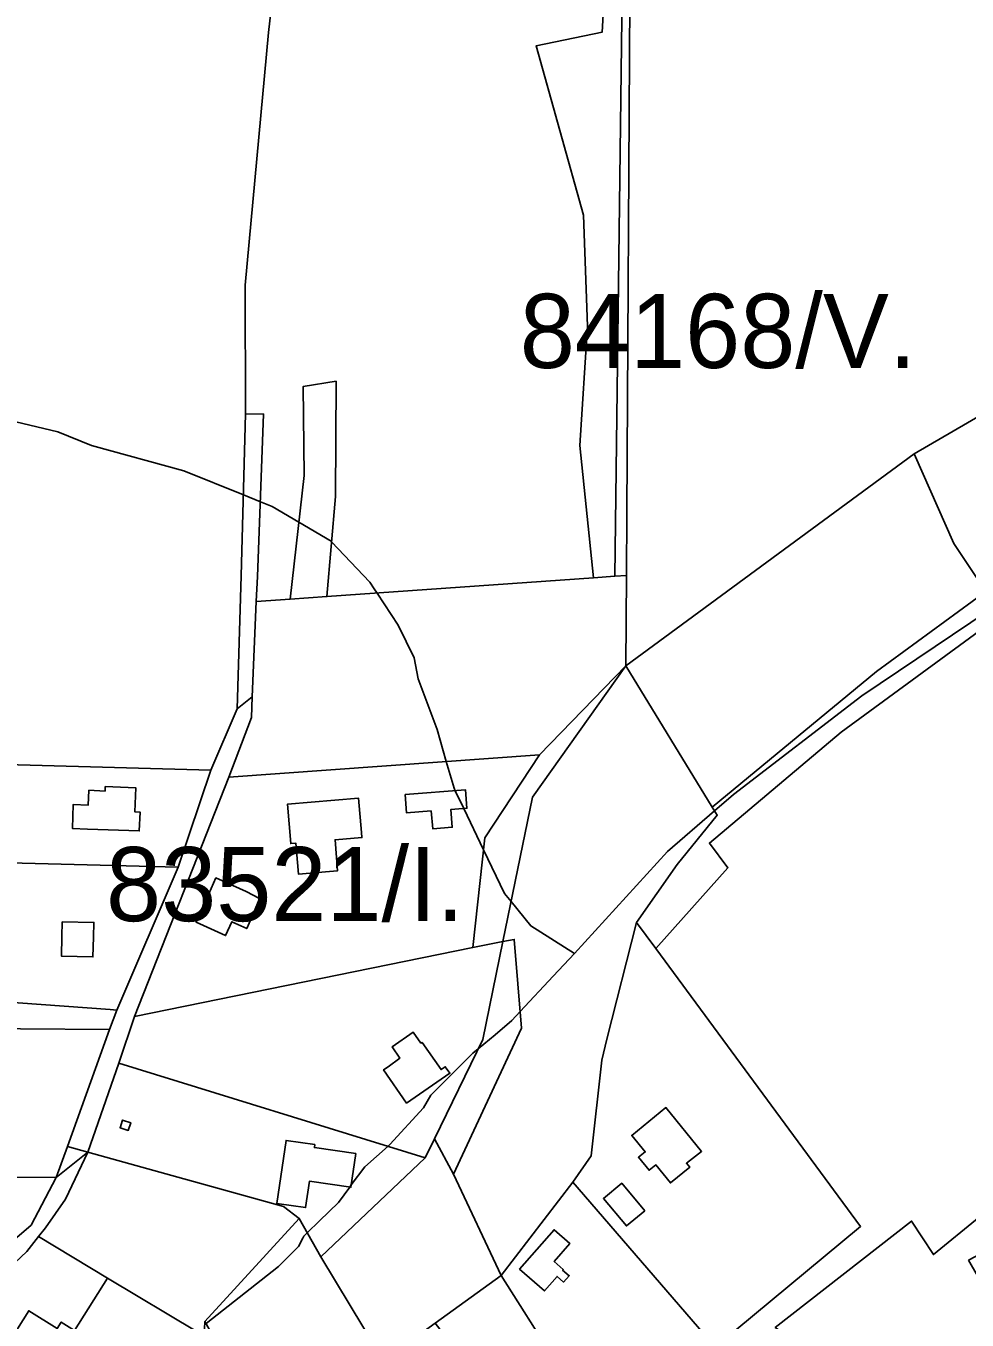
# Model space of a CAD drawing. Extents: x -477304 to -465429, y -1159113 to -1149210.
# Drawn here: x -473001.2 to -472810.6, y -1153639.3 to -1153377.4 of the extents above; entities that cross this region are included whole.
import ezdxf

# ---------------------------------------------------------------- set-up
doc = ezdxf.new("R2010")
doc.units = 0
for name, color, linetype in [('BPEJ_s', 7, 'Continuous'), ('orna_s', 7, 'Continuous'), ('ostatni_s', 7, 'Continuous'), ('trav_porost_s', 7, 'Continuous'), ('zahrada_s', 7, 'Continuous')]:
    doc.layers.add(name, color=color, linetype=linetype)

msp = doc.modelspace()

# ---------------------------------------------------------------- linework, layer by layer
at = {"layer": 'BPEJ_s'}
for points in [[(-473013.43, -1153455.08), (-472994.71, -1153459.55), (-472987.9, -1153462.31), (-472969.18, -1153467.42), (-472957.13, -1153472.3), (-472953.69, -1153473.69), (-472951.3, -1153474.65), (-472945.91, -1153477.83), (-472939.39, -1153481.68), (-472939.27, -1153481.8)], [(-472798.74, -1153490.61), (-472831.93, -1153512.95), (-472857.89, -1153532.96), (-472861.75, -1153536.26), (-472871.3, -1153544.45), (-472890.09, -1153565.11), (-472898.96, -1153559.55), (-472902.93, -1153554.62), (-472904.28, -1153552.96), (-472908.51, -1153544.13), (-472912.53, -1153535.76), (-472914.26, -1153532.17), (-472914.49, -1153531.68), (-472916.05, -1153526.24), (-472917.9, -1153519.76), (-472921.73, -1153509.55), (-472922.58, -1153505.29), (-472925.77, -1153498.7), (-472930.08, -1153492.16), (-472930.63, -1153491.31), (-472931.51, -1153489.97), (-472939.27, -1153481.8), (-472939.39, -1153481.68), (-472945.91, -1153477.83), (-472951.3, -1153474.65), (-472953.69, -1153473.69), (-472957.13, -1153472.3), (-472969.18, -1153467.42), (-472987.9, -1153462.31), (-472994.71, -1153459.55), (-473013.43, -1153455.08)], [(-472939.27, -1153481.8), (-472931.51, -1153489.97), (-472930.63, -1153491.31), (-472930.08, -1153492.16), (-472925.77, -1153498.7), (-472922.58, -1153505.29), (-472921.73, -1153509.55), (-472917.9, -1153519.76), (-472916.05, -1153526.24), (-472914.49, -1153531.68), (-472914.26, -1153532.17), (-472912.53, -1153535.76), (-472908.51, -1153544.13), (-472904.28, -1153552.96), (-472902.93, -1153554.62), (-472898.96, -1153559.55), (-472890.09, -1153565.11)], [(-472964.7, -1153639.99), (-472950.03, -1153628.49), (-472946.99, -1153625.46), (-472945.98, -1153624.45), (-472945.13, -1153622.75), (-472944.92, -1153622.32), (-472944.21, -1153621.64), (-472941.7, -1153619.21), (-472937.9, -1153615.51), (-472935.6, -1153612.39), (-472935.29, -1153611.97), (-472932.58, -1153608.28), (-472927.85, -1153604.14), (-472927.47, -1153603.81), (-472920.66, -1153596.36), (-472919.17, -1153593.81), (-472910.66, -1153585.3), (-472909.58, -1153584.4), (-472906.18, -1153581.55), (-472902.79, -1153578.7), (-472901.08, -1153576.87), (-472894.41, -1153569.74), (-472890.09, -1153565.11), (-472871.3, -1153544.45), (-472861.75, -1153536.26), (-472857.89, -1153532.96), (-472831.93, -1153512.95), (-472798.74, -1153490.61)], [(-472890.09, -1153565.11), (-472894.41, -1153569.74), (-472901.08, -1153576.87), (-472902.79, -1153578.7), (-472906.18, -1153581.55), (-472909.58, -1153584.4), (-472910.66, -1153585.3), (-472919.17, -1153593.81), (-472920.66, -1153596.36), (-472927.47, -1153603.81), (-472927.85, -1153604.14), (-472932.58, -1153608.28), (-472935.29, -1153611.97), (-472935.6, -1153612.39), (-472937.9, -1153615.51), (-472941.7, -1153619.21), (-472944.21, -1153621.64), (-472944.92, -1153622.32), (-472945.13, -1153622.75), (-472945.98, -1153624.45), (-472946.99, -1153625.46), (-472950.03, -1153628.49), (-472964.7, -1153639.99)]]:
    msp.add_lwpolyline(points, dxfattribs=at)
at = {"layer": 'orna_s'}
for points in [[(-472963.72, -1153528.03), (-473019.89, -1153526.45), (-473019.35, -1153512.44), (-473053.01, -1153511.67), (-473050.14, -1153484.74), (-473050.66, -1153470.89), (-473048.9, -1153454.84), (-473038.51, -1153442.59), (-473037.14, -1153427.29), (-473037.01, -1153412.23), (-473031.65, -1153403.27), (-473019.5, -1153396.21), (-473015.78, -1153385.63), (-473012.77, -1153369.71), (-473001.67, -1153356.51), (-472977.89, -1153322.23), (-472976.78, -1153318.7), (-472946.06, -1153326.49), (-472952.08, -1153378.7), (-472956.78, -1153429.87), (-472956.69, -1153455.89), (-472957.56, -1153488.69), (-472958.42, -1153515.59)], [(-472944.83, -1153468.37), (-472947.68, -1153493.4), (-472954.53, -1153493.88), (-472954.26, -1153488.84), (-472953.03, -1153455.95), (-472956.69, -1153455.89), (-472956.78, -1153429.87), (-472952.08, -1153378.7), (-472946.06, -1153326.49), (-472923, -1153328.26), (-472922.6, -1153358.06), (-472882.91, -1153349.58), (-472884.5, -1153378.63), (-472897.89, -1153381.38), (-472888.29, -1153415.66), (-472887.5, -1153438.14), (-472889.01, -1153462.33), (-472886.29, -1153489.08), (-472940.21, -1153492.87), (-472938.49, -1153472.62), (-472938.36, -1153449.29), (-472945.03, -1153450.33)], [(-472879.58, -1153488.6), (-472881.94, -1153488.77), (-472880.17, -1153348.99), (-472879.64, -1153338.01), (-472877.25, -1153338), (-472877.75, -1153348.43), (-472878.88, -1153371.94), (-472879.5, -1153475.9)], [(-472889.01, -1153462.33), (-472887.5, -1153438.14), (-472888.29, -1153415.66), (-472897.89, -1153381.38), (-472884.5, -1153378.63), (-472882.91, -1153349.58), (-472880.17, -1153348.99), (-472881.94, -1153488.77), (-472886.29, -1153489.08)], [(-472944.83, -1153468.37), (-472945.03, -1153450.33), (-472938.36, -1153449.29), (-472938.49, -1153472.62), (-472940.21, -1153492.87), (-472947.68, -1153493.4)], [(-472879.58, -1153488.6), (-472879.74, -1153506.91), (-472897.17, -1153524.88), (-472960.09, -1153529.4), (-472955.51, -1153517.37), (-472955.33, -1153513.14), (-472954.53, -1153493.88), (-472947.68, -1153493.4), (-472940.21, -1153492.87), (-472886.29, -1153489.08), (-472881.94, -1153488.77)], [(-472897.17, -1153524.88), (-472879.74, -1153506.91), (-472898.58, -1153533.45), (-472904.6, -1153562.72), (-472910.69, -1153563.9), (-472908.25, -1153541.73)], [(-472963.72, -1153528.03), (-472970.34, -1153547.67), (-473020.42, -1153546.38), (-473020.12, -1153534.02), (-473019.89, -1153526.45)], [(-472978.2, -1153540.3), (-472978.06, -1153536.51), (-472979.08, -1153536.48), (-472978.91, -1153531.56), (-472985.11, -1153531.35), (-472985.14, -1153532.24), (-472988.42, -1153532.08), (-472988.53, -1153535.07), (-472991.56, -1153534.96), (-472991.75, -1153539.81), (-472988.71, -1153539.93)], [(-472984.12, -1153576.48), (-473074.5, -1153569.88), (-473073.35, -1153553.11), (-473073.05, -1153544.96), (-473071.95, -1153532.56), (-473071.21, -1153532.6), (-473020.12, -1153534.02), (-473020.42, -1153546.38), (-472970.34, -1153547.67), (-472982.77, -1153576.58)], [(-472993.86, -1153561.71), (-472993.93, -1153565.68), (-472987.58, -1153565.8), (-472987.48, -1153561.82), (-472987.4, -1153558.84), (-472993.81, -1153558.73)], [(-472908.67, -1153582.52), (-472918.47, -1153602.64), (-472920.33, -1153606.46), (-472982.37, -1153587.34), (-472979.18, -1153577.85), (-472910.69, -1153563.9), (-472904.6, -1153562.72)], [(-473074.5, -1153569.88), (-472984.12, -1153576.48), (-472982.77, -1153576.58), (-472984.27, -1153580.52), (-473056.38, -1153579.93), (-473075.02, -1153579.89)], [(-473055.99, -1153608.97), (-473056.38, -1153579.93), (-472984.27, -1153580.52), (-472992.74, -1153604.15), (-472995.01, -1153610.48), (-473008.65, -1153610.39), (-473033.69, -1153610.02)], [(-472922.77, -1153581.01), (-472927.03, -1153584.03), (-472925.46, -1153586.28), (-472927.85, -1153588.04), (-472928.76, -1153588.66), (-472924.1, -1153595.41), (-472915.34, -1153589.37), (-472916.26, -1153588.04), (-472917.11, -1153588.63), (-472920.97, -1153583.1), (-472921.19, -1153583.26)], [(-472982.37, -1153587.34), (-472920.33, -1153606.46), (-472941.47, -1153626.49), (-472945.83, -1153618.77), (-472949.01, -1153616.35), (-472988.59, -1153605.31)], [(-472980.44, -1153600.91), (-472979.95, -1153599.38), (-472981.6, -1153598.85), (-472982.09, -1153600.38)], [(-472942.77, -1153604.39), (-472942.68, -1153603.79), (-472948.5, -1153602.95), (-472950.39, -1153615.7), (-472944.55, -1153616.55), (-472943.78, -1153611.21), (-472935.36, -1153612.43), (-472934.37, -1153605.6)]]:
    msp.add_lwpolyline(points, close=True, dxfattribs=at)
msp.add_lwpolyline([(-472588.74, -1153367.37), (-472629.89, -1153377.69), (-472640.1, -1153378.2), (-472694.25, -1153394.54), (-472730.36, -1153407.44), (-472739.81, -1153411.95), (-472753.28, -1153418.15), (-472775.65, -1153429.74), (-472798.06, -1153441.36), (-472796.94, -1153449.79), (-472799.77, -1153451.44), (-472821.36, -1153464.01), (-472874.13, -1153502.8), (-472879.74, -1153506.91), (-472879.58, -1153488.6), (-472879.5, -1153475.9), (-472878.88, -1153371.94)], dxfattribs=at)
at = {"layer": 'ostatni_s'}
for points in [[(-472957.56, -1153488.69), (-472956.69, -1153455.89), (-472953.03, -1153455.95), (-472954.26, -1153488.84), (-472954.53, -1153493.88), (-472955.33, -1153513.14), (-472958.42, -1153515.59)], [(-472886.76, -1153606.09), (-472890.41, -1153611.41), (-472904.97, -1153630.28), (-472914.62, -1153609.75), (-472900.8, -1153580.21), (-472902.29, -1153562.28), (-472904.6, -1153562.72), (-472898.58, -1153533.45), (-472879.74, -1153506.91), (-472862.26, -1153535.47), (-472861.22, -1153537.1), (-472869.34, -1153547.08), (-472877.52, -1153558.86), (-472883.55, -1153582.44), (-472884.59, -1153586.74)], [(-472982.37, -1153587.34), (-472988.59, -1153605.31), (-472992.74, -1153604.15), (-472984.27, -1153580.52), (-472982.77, -1153576.58), (-472970.34, -1153547.67), (-472963.72, -1153528.03), (-472958.42, -1153515.59), (-472955.33, -1153513.14), (-472955.51, -1153517.37), (-472960.09, -1153529.4), (-472979.18, -1153577.85)], [(-472985.14, -1153532.24), (-472985.11, -1153531.35), (-472978.91, -1153531.56), (-472979.08, -1153536.48), (-472978.06, -1153536.51), (-472978.2, -1153540.3), (-472988.71, -1153539.93), (-472991.75, -1153539.81), (-472991.56, -1153534.96), (-472988.53, -1153535.07), (-472988.42, -1153532.08)], [(-472911.87, -1153535.71), (-472915.12, -1153535.95), (-472914.85, -1153539.57), (-472918.81, -1153539.86), (-472919.13, -1153536.25), (-472924.08, -1153536.67), (-472924.37, -1153532.94), (-472912.16, -1153532.01)], [(-472939.72, -1153548.5), (-472945.98, -1153549.04), (-472946.54, -1153542.77), (-472947.53, -1153542.86), (-472948.2, -1153534.89), (-472933.84, -1153533.68), (-472933.24, -1153540.65), (-472933.15, -1153541.65), (-472938.56, -1153542.1), (-472938.05, -1153548.38)], [(-472959.45, -1153558.7), (-472960.75, -1153561.49), (-472966.7, -1153558.79), (-472964.16, -1153553.03), (-472962.71, -1153549.81), (-472956.6, -1153552.58), (-472953.84, -1153553.96), (-472955.01, -1153556.83), (-472956.46, -1153560.07)], [(-472987.4, -1153558.84), (-472987.48, -1153561.82), (-472987.58, -1153565.8), (-472993.93, -1153565.68), (-472993.86, -1153561.71), (-472993.81, -1153558.73)], [(-472904.6, -1153562.72), (-472902.29, -1153562.28), (-472900.8, -1153580.21), (-472914.62, -1153609.75), (-472918.47, -1153602.64), (-472908.67, -1153582.52)], [(-472917.11, -1153588.63), (-472916.26, -1153588.04), (-472915.34, -1153589.37), (-472924.1, -1153595.41), (-472928.76, -1153588.66), (-472927.85, -1153588.04), (-472925.46, -1153586.28), (-472927.03, -1153584.03), (-472922.77, -1153581.01), (-472921.19, -1153583.26), (-472920.97, -1153583.1)], [(-472878.5, -1153601.95), (-472871.61, -1153596.29), (-472864.37, -1153605.18), (-472867.44, -1153607.57), (-472866.78, -1153608.39), (-472870.67, -1153611.55), (-472873.62, -1153607.92), (-472874.99, -1153609), (-472877.16, -1153606.35), (-472875.78, -1153605.28)], [(-472981.6, -1153598.85), (-472979.95, -1153599.38), (-472980.44, -1153600.91), (-472982.09, -1153600.38)], [(-472934.37, -1153605.6), (-472935.36, -1153612.43), (-472943.78, -1153611.21), (-472944.55, -1153616.55), (-472950.39, -1153615.7), (-472948.5, -1153602.95), (-472942.68, -1153603.79), (-472942.77, -1153604.39)], [(-472988.59, -1153605.31), (-472995.01, -1153610.48), (-472992.74, -1153604.15)], [(-472875.87, -1153617.2), (-472879.6, -1153620.27), (-472884.24, -1153614.71), (-472880.53, -1153611.61)], [(-472901.23, -1153629), (-472894.24, -1153621.03), (-472891.04, -1153623.84), (-472894.2, -1153627.45), (-472892.38, -1153629.05), (-472892.5, -1153629.18), (-472891.18, -1153630.34), (-472892.3, -1153631.62), (-472893.62, -1153630.46), (-472896.21, -1153633.41)], [(-473018.26, -1153640.4), (-473009.01, -1153632.39), (-473004.62, -1153628.85), (-473000.99, -1153625.4), (-472998.61, -1153622.41), (-472984.65, -1153630.8), (-472991.3, -1153641.43), (-472994.01, -1153639.73), (-472994.82, -1153641.03), (-473000.59, -1153637.42), (-473005.95, -1153645.98), (-472997.47, -1153651.29), (-472998.34, -1153652.67)], [(-472988.99, -1153656.59), (-472983.63, -1153648.03), (-472989.4, -1153644.42), (-472988.59, -1153643.12), (-472991.3, -1153641.43), (-472984.65, -1153630.8), (-472966.34, -1153641.79), (-472979.06, -1153664.56), (-472998.34, -1153652.67), (-472997.47, -1153651.29)], [(-472894.36, -1153647), (-472898.82, -1153650.45), (-472905.94, -1153655.97), (-472911.84, -1153648.32), (-472918.34, -1153639.94), (-472904.97, -1153630.28)], [(-473005.95, -1153645.98), (-473000.59, -1153637.42), (-472994.82, -1153641.03), (-472994.01, -1153639.73), (-472991.3, -1153641.43), (-472997.47, -1153651.29)]]:
    msp.add_lwpolyline(points, close=True, dxfattribs=at)
msp.add_lwpolyline([(-473022.18, -1153638.97), (-473000.11, -1153620.09), (-472995.01, -1153610.48), (-472988.59, -1153605.31), (-472993.16, -1153614.87), (-472997.22, -1153620.67), (-472998.61, -1153622.41), (-473000.99, -1153625.4), (-473004.62, -1153628.85)], dxfattribs=at)
at = {"layer": 'trav_porost_s'}
for points in [[(-472869.34, -1153547.08), (-472861.22, -1153537.1), (-472862.26, -1153535.47), (-472828.98, -1153508.02), (-472806.84, -1153491.85), (-472813.34, -1153482.14), (-472821.36, -1153464.01), (-472799.77, -1153451.44), (-472796.94, -1153449.79), (-472798.06, -1153441.36), (-472775.65, -1153429.74), (-472722.92, -1153432.06), (-472668.19, -1153428.73), (-472695.46, -1153436.07), (-472739.65, -1153460.3), (-472746.06, -1153467), (-472784.88, -1153487.7), (-472805.33, -1153497.77), (-472836.12, -1153520.35), (-472862.78, -1153542.76), (-472859.05, -1153547.77), (-472873.63, -1153564.13), (-472877.52, -1153558.86)], [(-472813.34, -1153482.14), (-472806.84, -1153491.85), (-472828.98, -1153508.02), (-472862.26, -1153535.47), (-472879.74, -1153506.91), (-472874.13, -1153502.8), (-472821.36, -1153464.01)], [(-472979.18, -1153577.85), (-472960.09, -1153529.4), (-472897.17, -1153524.88), (-472908.25, -1153541.73), (-472910.69, -1153563.9)], [(-472918.81, -1153539.86), (-472914.85, -1153539.57), (-472915.12, -1153535.95), (-472911.87, -1153535.71), (-472912.16, -1153532.01), (-472924.37, -1153532.94), (-472924.08, -1153536.67), (-472919.13, -1153536.25)], [(-472947.53, -1153542.86), (-472946.54, -1153542.77), (-472945.98, -1153549.04), (-472939.72, -1153548.5), (-472938.05, -1153548.38), (-472938.56, -1153542.1), (-472933.15, -1153541.65), (-472933.24, -1153540.65), (-472933.84, -1153533.68), (-472948.2, -1153534.89)], [(-472960.75, -1153561.49), (-472959.45, -1153558.7), (-472956.46, -1153560.07), (-472955.01, -1153556.83), (-472953.84, -1153553.96), (-472956.6, -1153552.58), (-472962.71, -1153549.81), (-472964.16, -1153553.03), (-472966.7, -1153558.79)], [(-472886.76, -1153606.09), (-472884.59, -1153586.74), (-472883.55, -1153582.44), (-472877.52, -1153558.86), (-472873.63, -1153564.13), (-472832.18, -1153620.34), (-472861.19, -1153644.45), (-472869.34, -1153651.23), (-472871.58, -1153648.51), (-472863.94, -1153642.08), (-472890.41, -1153611.41)], [(-472867.44, -1153607.57), (-472864.37, -1153605.18), (-472871.61, -1153596.29), (-472878.5, -1153601.95), (-472875.78, -1153605.28), (-472877.16, -1153606.35), (-472874.99, -1153609), (-472873.62, -1153607.92), (-472870.67, -1153611.55), (-472866.78, -1153608.39)], [(-472914.62, -1153609.75), (-472904.97, -1153630.28), (-472918.34, -1153639.94), (-472928.8, -1153647.49), (-472929.78, -1153645.86), (-472941.47, -1153626.49), (-472920.33, -1153606.46), (-472918.47, -1153602.64)], [(-472945.83, -1153618.77), (-472964.93, -1153639.58), (-472965.06, -1153642.56), (-472966.34, -1153641.79), (-472984.65, -1153630.8), (-472998.61, -1153622.41), (-472997.22, -1153620.67), (-472993.16, -1153614.87), (-472988.59, -1153605.31), (-472949.01, -1153616.35)], [(-473027.09, -1153639.06), (-473008.59, -1153623.32), (-473008.65, -1153610.39), (-472995.01, -1153610.48), (-473000.11, -1153620.09), (-473022.18, -1153638.97)], [(-472875.87, -1153617.2), (-472880.53, -1153611.61), (-472884.24, -1153614.71), (-472879.6, -1153620.27)], [(-472939.93, -1153680.61), (-472941.35, -1153681.66), (-472949.75, -1153666.67), (-472964.93, -1153639.58), (-472945.83, -1153618.77), (-472941.47, -1153626.49), (-472929.78, -1153645.86), (-472950.39, -1153662.58)], [(-472810.32, -1153627.21), (-472803.62, -1153638.9), (-472790.16, -1153662.67), (-472804.19, -1153673.38), (-472816.11, -1153682.55), (-472816.32, -1153680.71), (-472826.9, -1153667.43), (-472838.71, -1153652.54), (-472844.98, -1153644.74), (-472846.36, -1153643.31), (-472848.64, -1153641.38), (-472849.47, -1153640.79), (-472821.87, -1153619.28), (-472817.44, -1153626.04), (-472808.17, -1153618.47), (-472805.97, -1153623.11), (-472806.96, -1153623.82), (-472806.21, -1153625.05)]]:
    msp.add_lwpolyline(points, close=True, dxfattribs=at)
for points in [[(-472861.19, -1153644.45), (-472832.18, -1153620.34), (-472873.63, -1153564.13), (-472859.05, -1153547.77), (-472862.78, -1153542.76), (-472836.12, -1153520.35), (-472805.33, -1153497.77)], [(-472808.17, -1153618.47), (-472817.44, -1153626.04), (-472821.87, -1153619.28), (-472849.47, -1153640.79)]]:
    msp.add_lwpolyline(points, dxfattribs=at)
at = {"layer": 'zahrada_s'}
for points in [[(-472904.97, -1153630.28), (-472890.41, -1153611.41), (-472863.94, -1153642.08), (-472871.58, -1153648.51), (-472875.31, -1153651.72), (-472886.16, -1153660.35), (-472894.36, -1153647)], [(-472894.2, -1153627.45), (-472891.04, -1153623.84), (-472894.24, -1153621.03), (-472901.23, -1153629), (-472896.21, -1153633.41), (-472893.62, -1153630.46), (-472892.3, -1153631.62), (-472891.18, -1153630.34), (-472892.5, -1153629.18), (-472892.38, -1153629.05)]]:
    msp.add_lwpolyline(points, close=True, dxfattribs=at)

# ---------------------------------------------------------------- texts
at = {"layer": 'BPEJ_s'}
for s, p in [('84168/V.', (-472901.18, -1153446.61)), ('83521/I.', (-472984.94, -1153558.57))]:
    msp.add_text(s, height=15, dxfattribs=at).set_placement(p)

doc.saveas('drawing.dxf')
